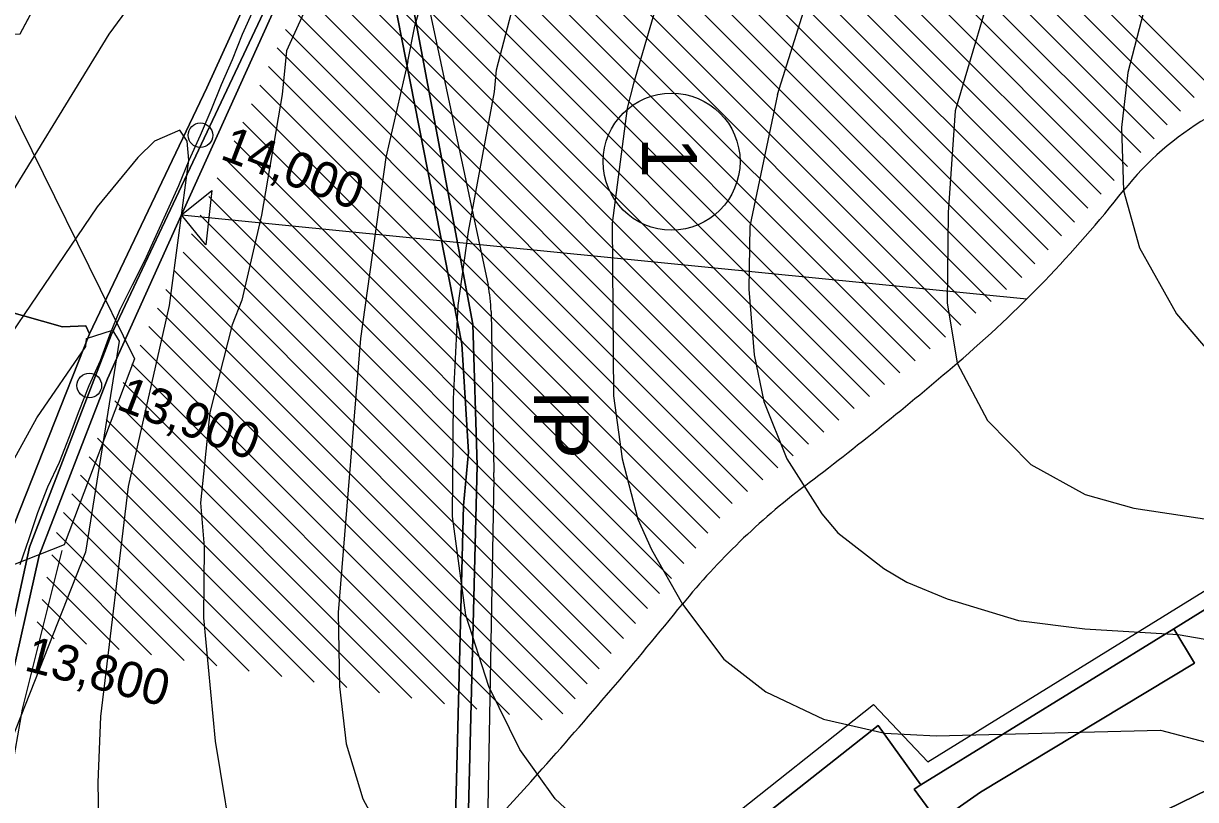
# Model space of a CAD drawing. Extents: x -510989 to -501240, y -1184665 to -1176089.
# Drawn here: x -510063.8 to -509635.8, y -1177379.3 to -1177096.1 of the extents above; entities that cross this region are included whole.
import ezdxf

# ---------------------------------------------------------------- set-up
doc = ezdxf.new("R2010")
doc.units = 0
for name, color, linetype in [('lesni_pozemek', 7, 'Continuous'), ('NAVRH_interakcni_prvky', 7, 'Continuous'), ('NAVRH_revitalizace_toku', 7, 'Continuous'), ('NAVRH_rozvodnice', 7, 'Continuous'), ('orna_puda', 7, 'Continuous'), ('ostatni_plocha_x_neplodna_puda', 7, 'Continuous'), ('ostatni_plocha_x_ostatni_komunikace', 7, 'Continuous'), ('popis', 7, 'Continuous'), ('STAV_erozne_ohrozene_plochy', 7, 'Continuous'), ('STAV_odtokove_linie', 7, 'Continuous'), ('STAV_systematicke_odvodneni', 7, 'Continuous'), ('trasovani_toku', 7, 'Continuous'), ('trvaly_travni_porost', 7, 'Continuous'), ('vrstevnice_01', 7, 'Continuous'), ('vrstevnice_02', 7, 'Continuous')]:
    doc.layers.add(name, color=color, linetype=linetype)

msp = doc.modelspace()

# ---------------------------------------------------------------- linework, layer by layer
at = {"layer": 'lesni_pozemek'}
for points in [[(-510078.81, -1177198.53), (-510049.52, -1177206.8), (-510040.97, -1177206.36), (-510039.68, -1177209.36), (-510069.13, -1177283.78)], [(-509835.36, -1177418.23), (-509751.69, -1177352.23), (-509736.13, -1177373.95), (-509738.62, -1177375.49), (-509729.77, -1177387.4), (-509714.36, -1177376.56), (-509636.26, -1177329.52), (-509643.81, -1177316.99), (-509620.94, -1177302.87), (-509557.52, -1177262.12), (-509481.99, -1177220.36), (-509444.93, -1177206.61), (-509421.79, -1177198.03), (-509444.38, -1177271.72), (-509460.03, -1177273.07), (-509468.36, -1177274.88), (-509510.92, -1177288.49), (-509501.58, -1177304.5), (-509572.95, -1177345.3), (-509588.68, -1177354.29), (-509631, -1177375.54), (-509666.85, -1177393)]]:
    msp.add_lwpolyline(points, dxfattribs=at)
at = {"layer": 'NAVRH_interakcni_prvky'}
for p, q in [((-509925.95, -1177042.33), (-509894.13, -1177191.59)), ((-509893.03, -1177201.14), (-509892, -1177259.94)), ((-509892, -1177261.75), (-509895.38, -1177444.26))]:
    msp.add_line(p, q, dxfattribs=at)
for centre, start, end in [((-509943.03, -1177202.01), 1.0049, 12.0373), ((-509942, -1177260.82), 358.939, 1.0049)]:
    msp.add_arc(centre, 50, start, end, dxfattribs=at)
at = {"layer": 'NAVRH_revitalizace_toku'}
msp.add_lwpolyline([(-510059.86, -1177739.28), (-510064.11, -1177717.17), (-510112.6, -1177601.48), (-510116.86, -1177569.15), (-510116, -1177448.36), (-510079.43, -1177415.19), (-510070.07, -1177380.31), (-510064.11, -1177346.29), (-510049.65, -1177288.44)], dxfattribs=at)
at = {"layer": 'NAVRH_rozvodnice'}
for centre, radius, start, end in [((-509576.54, -1177224.76), 109.13, 99.1043, 141.6205), ((-510015.79, -1176876.87), 451.2, 310.492, 321.6205), ((-510530.49, -1176274.06), 1243.84, 307.18626, 310.49201), ((-509621.75, -1177471.88), 259.68, 127.1863, 140.8695), ((-511195.52, -1176191.52), 1769.13, 318.23054, 320.86946), ((-510726.34, -1176610.57), 1140.06, 312.13471, 318.23054)]:
    msp.add_arc(centre, radius, start, end, dxfattribs=at)
at = {"layer": 'orna_puda'}
for points in [[(-509903.04, -1177450.59), (-509898.13, -1177257.43), (-509899.68, -1177205.75), (-509931, -1177039.68), (-509913.25, -1177020.79), (-509860.8, -1177015.1), (-509800.88, -1177007.84), (-509801.51, -1177017.43), (-509797.62, -1177017.43), (-509796.67, -1177001.1), (-509798.86, -1176995.29), (-509710.87, -1176980.6), (-509632.88, -1176965.1)], [(-510071.74, -1177384.51), (-510072, -1177373.55), (-510069.84, -1177344.42), (-510069.64, -1177341.76), (-510058.1, -1177290.28), (-510033.05, -1177225.78), (-510005.07, -1177163.76), (-509970.05, -1177086.08), (-509958.17, -1177067.6), (-509951.38, -1177059.39), (-509943.37, -1177064.1), (-509936.63, -1177046.06), (-509903.75, -1177213.03), (-509901.23, -1177252.51), (-509903.08, -1177271.99), (-509906.47, -1177405.26)], [(-509620.94, -1177302.87), (-509643.81, -1177316.99), (-509736.13, -1177373.95), (-509751.69, -1177352.23), (-509835.36, -1177418.23)]]:
    msp.add_lwpolyline(points, dxfattribs=at)
msp.add_lwpolyline([(-509989.85, -1177055.25), (-509972.01, -1177057.31), (-509968.41, -1177058.61), (-509977.72, -1177077.6), (-509996.86, -1177119.51), (-510039.68, -1177209.36), (-510040.97, -1177206.36), (-510049.52, -1177206.8), (-510078.81, -1177198.53), (-510084.44, -1177198.43), (-510082.53, -1177182.28), (-510111.76, -1177171.89), (-510089.28, -1177099.99), (-510065, -1177099.88), (-510048.71, -1177069.18), (-510033.84, -1177052.2), (-510015.57, -1177058.38), (-510009.93, -1177065.89), (-510004.43, -1177069.86), (-509998.12, -1177065.4)], close=True, dxfattribs=at)
at = {"layer": 'ostatni_plocha_x_neplodna_puda'}
msp.add_lwpolyline([(-509636.26, -1177329.52), (-509714.36, -1177376.56), (-509729.77, -1177387.4), (-509738.62, -1177375.49), (-509736.13, -1177373.95), (-509643.81, -1177316.99)], close=True, dxfattribs=at)
at = {"layer": 'ostatni_plocha_x_ostatni_komunikace'}
for points in [[(-509906.47, -1177405.26), (-509903.08, -1177271.99), (-509901.23, -1177252.51), (-509903.75, -1177213.03), (-509936.63, -1177046.06), (-509943.1, -1177048.97), (-509951.38, -1177059.39), (-509948.16, -1177048.06), (-509932.81, -1177035.37), (-509934.35, -1177033.92), (-509925.89, -1177024.91), (-509924.6, -1177026.12), (-509920.33, -1177021.56), (-509909.63, -1177010.16), (-509896.61, -1176996.28), (-509887.05, -1176992.91), (-509900.41, -1177007.12), (-509913.25, -1177020.79), (-509931, -1177039.68), (-509899.68, -1177205.75), (-509898.13, -1177257.43), (-509903.04, -1177450.59)], [(-510125.71, -1177419.39), (-510083.15, -1177353.98), (-510070.28, -1177289.5), (-510069.13, -1177283.78), (-510039.68, -1177209.36), (-509996.86, -1177119.51), (-509977.72, -1177077.6), (-509968.41, -1177058.61), (-509964.5, -1177060.02), (-509957.41, -1177059.6), (-509961.74, -1177064.23), (-509971.06, -1177081.16), (-510031.76, -1177209.78), (-510061.6, -1177287.12), (-510073.88, -1177343.31), (-510082.36, -1177368.53), (-510128.78, -1177432.41)], [(-510128.78, -1177432.41), (-510082.36, -1177368.53), (-510073.88, -1177343.31), (-510061.6, -1177287.12), (-510031.76, -1177209.78), (-509971.06, -1177081.16), (-509961.74, -1177064.23), (-509957.41, -1177059.6), (-509951.38, -1177059.39), (-509958.17, -1177067.6), (-509970.05, -1177086.08), (-510005.07, -1177163.76), (-510033.05, -1177225.78), (-510058.1, -1177290.28), (-510069.64, -1177341.76), (-510069.84, -1177344.42), (-510079.88, -1177369.48), (-510123.01, -1177433.04)]]:
    msp.add_lwpolyline(points, dxfattribs=at)
at = {"layer": 'popis'}
msp.add_lwpolyline([(-510065, -1177099.88), (-510056.86, -1177084.53)], dxfattribs=at)
at = {"layer": 'STAV_erozne_ohrozene_plochy'}
for p, q in [((-509843.94, -1176994.67), (-509675.15, -1177163.46)), ((-509833.14, -1176995.57), (-509670.32, -1177158.39)), ((-509858.98, -1176999.43), (-509684.81, -1177173.6)), ((-509851.46, -1176997.05), (-509679.98, -1177168.53)), ((-509874.02, -1177004.19), (-509694.47, -1177183.74)), ((-509866.5, -1177001.81), (-509689.64, -1177178.67)), ((-509816.65, -1177002.16), (-509665.48, -1177153.33)), ((-509889.06, -1177008.95), (-509704.86, -1177193.14)), ((-509881.54, -1177006.57), (-509699.3, -1177188.81)), ((-509895.94, -1177011.96), (-509710.42, -1177197.48)), ((-509796.64, -1177012.27), (-509660.65, -1177148.26)), ((-509900.38, -1177017.43), (-509715.99, -1177201.82)), ((-509904.81, -1177022.89), (-509721.55, -1177206.16)), ((-509773.6, -1177025.41), (-509655.82, -1177143.19)), ((-509909.25, -1177028.36), (-509727.11, -1177210.49)), ((-509913.68, -1177033.82), (-509732.67, -1177214.83)), ((-509918.11, -1177039.29), (-509738.23, -1177219.17)), ((-509750.57, -1177038.54), (-509650.99, -1177138.12)), ((-509922.55, -1177044.76), (-509743.79, -1177223.51)), ((-509926.98, -1177050.22), (-509749.36, -1177227.85)), ((-509727.53, -1177051.68), (-509646.16, -1177133.05)), ((-509931.41, -1177055.69), (-509754.92, -1177232.18)), ((-509935.85, -1177061.15), (-509760.48, -1177236.52)), ((-509704.49, -1177064.82), (-509641.28, -1177128.03)), ((-509940.28, -1177066.62), (-509766.04, -1177240.86)), ((-509954.11, -1177072.59), (-509777.16, -1177249.54)), ((-509945.94, -1177070.86), (-509771.6, -1177245.2)), ((-509958.72, -1177077.88), (-509782.72, -1177253.87)), ((-509681.46, -1177077.95), (-509636.28, -1177123.13)), ((-509961.84, -1177084.66), (-509788.29, -1177258.21)), ((-509964.96, -1177091.44), (-509793.85, -1177262.55)), ((-509658.42, -1177091.09), (-509631.28, -1177118.24)), ((-509968.08, -1177098.22), (-509799.41, -1177266.89)), ((-509971.2, -1177105), (-509804.97, -1177271.23)), ((-509974.32, -1177111.78), (-509809.47, -1177276.63)), ((-509977.44, -1177118.56), (-509813.88, -1177282.11)), ((-509980.56, -1177125.34), (-509818.29, -1177287.6)), ((-509983.67, -1177132.12), (-509822.7, -1177293.09)), ((-509986.79, -1177138.9), (-509827.11, -1177298.58)), ((-509989.91, -1177145.68), (-509831.52, -1177304.07)), ((-509993.03, -1177152.46), (-509835.93, -1177309.56)), ((-509996.15, -1177159.24), (-509840.34, -1177315.05)), ((-509999.27, -1177166.02), (-509844.75, -1177320.54)), ((-510002.39, -1177172.8), (-509849.16, -1177326.03)), ((-510005.51, -1177179.58), (-509853.57, -1177331.52)), ((-510008.63, -1177186.36), (-509857.98, -1177337.01)), ((-510011.75, -1177193.14), (-509862.39, -1177342.5)), ((-510014.87, -1177199.92), (-509866.8, -1177347.99)), ((-510017.99, -1177206.7), (-509874.43, -1177350.25)), ((-510021.11, -1177213.48), (-509886.31, -1177348.28)), ((-510024.23, -1177220.26), (-509898.19, -1177346.3)), ((-510027.35, -1177227.04), (-509910.07, -1177344.32)), ((-510030.47, -1177233.82), (-509921.95, -1177342.34)), ((-510033.58, -1177240.6), (-509933.83, -1177340.36)), ((-510036.7, -1177247.38), (-509945.7, -1177338.38)), ((-510039.82, -1177254.16), (-509957.58, -1177336.4)), ((-510042.94, -1177260.94), (-509969.46, -1177334.42)), ((-510046.06, -1177267.72), (-509981.34, -1177332.44)), ((-510049.18, -1177274.5), (-509993.22, -1177330.47)), ((-510051.72, -1177281.86), (-510005.1, -1177328.49)), ((-510053.48, -1177290.01), (-510016.98, -1177326.51)), ((-510055.23, -1177298.15), (-510028.85, -1177324.53)), ((-510056.99, -1177306.29), (-510040.73, -1177322.55)), ((-510058.75, -1177314.43), (-510052.61, -1177320.57))]:
    msp.add_line(p, q, dxfattribs=at)
at = {"layer": 'STAV_odtokove_linie'}
msp.add_line((-510006.03, -1177165.9), (-509697.43, -1177196.59), dxfattribs=at)
msp.add_lwpolyline([(-509997.14, -1177176.89), (-510006.03, -1177165.9), (-509995.04, -1177157)], close=True, dxfattribs=at)
msp.add_circle((-509827.14, -1177146.47), 25, dxfattribs=at)
at = {"layer": 'STAV_systematicke_odvodneni'}
for p, q in [((-510082.63, -1177098.13), (-510023.29, -1177218.45)), ((-510023.29, -1177218.45), (-510048.95, -1177286.36)), ((-509733.58, -1177365.51), (-509558.79, -1177257.49)), ((-510048.95, -1177286.36), (-510091.18, -1177302.94)), ((-509842.09, -1177414.7), (-509753.36, -1177344.65)), ((-509753.36, -1177344.65), (-509733.58, -1177365.51))]:
    msp.add_line(p, q, dxfattribs=at)
at = {"layer": 'trasovani_toku'}
for p, q in [((-509983.84, -1177099.93), (-509979.69, -1177090.83)), ((-509987.44, -1177109.26), (-509983.84, -1177099.93)), ((-509991.53, -1177118.38), (-509987.44, -1177109.26)), ((-509995.22, -1177127.67), (-509991.53, -1177118.38)), ((-509999.17, -1177136.86), (-509995.22, -1177127.67)), ((-510003.29, -1177145.97), (-509999.17, -1177136.86)), ((-510007.06, -1177155.24), (-510003.29, -1177145.97)), ((-510011.18, -1177164.35), (-510007.06, -1177155.24)), ((-510015.38, -1177173.42), (-510011.18, -1177164.35)), ((-510019.46, -1177182.55), (-510015.38, -1177173.42)), ((-510024.02, -1177191.45), (-510019.46, -1177182.55)), ((-510028.5, -1177200.39), (-510024.02, -1177191.45)), ((-510032.24, -1177209.67), (-510028.5, -1177200.39)), ((-510035.69, -1177219.05), (-510032.24, -1177209.67)), ((-510039.74, -1177228.19), (-510035.69, -1177219.05)), ((-510043.5, -1177237.46), (-510039.74, -1177228.19)), ((-510047.01, -1177246.83), (-510043.5, -1177237.46)), ((-510050.67, -1177256.13), (-510047.01, -1177246.83)), ((-510054.89, -1177265.2), (-510050.67, -1177256.13)), ((-510058.49, -1177274.53), (-510054.89, -1177265.2)), ((-510061.71, -1177284), (-510058.49, -1177274.53)), ((-510064.93, -1177293.46), (-510061.71, -1177284))]:
    msp.add_line(p, q, dxfattribs=at)
for centre in [(-509999.17, -1177136.86), (-510039.74, -1177228.19)]:
    msp.add_circle(centre, 4.5, dxfattribs=at)
at = {"layer": 'trvaly_travni_porost'}
msp.add_lwpolyline([(-509572.95, -1177345.3), (-509561.97, -1177406.86), (-509546.91, -1177453.53), (-509589.76, -1177453.23), (-509611.17, -1177445.97), (-509633.68, -1177445.21), (-509643.12, -1177442.55), (-509661.92, -1177399.66), (-509662.19, -1177399.04), (-509666.85, -1177393), (-509631, -1177375.54), (-509588.68, -1177354.29)], close=True, dxfattribs=at)
at = {"layer": 'vrstevnice_01'}
for points in [[(-509788.5, -1177122), (-509773.41, -1177074), (-509759, -1177037), (-509742.5, -1177003), (-509727.91, -1176975), (-509703.81, -1176940), (-509683.19, -1176916), (-509668.09, -1176901), (-509640.31, -1176877), (-509614.59, -1176858)], [(-509508, -1176911), (-509533.19, -1176928), (-509557.41, -1176948), (-509598, -1176993), (-509618.41, -1177022), (-509650.09, -1177080), (-509654.81, -1177092), (-509660.5, -1177114), (-509662.81, -1177134)], [(-509891.09, -1177113), (-509871.41, -1177038), (-509849.59, -1176984), (-509840.69, -1176966), (-509825.41, -1176943), (-509808.81, -1176924)], [(-510032.5, -1177100), (-510023, -1177087), (-510001.59, -1177063), (-509986.69, -1177050), (-509954.41, -1177027), (-509931.41, -1177006), (-509922.91, -1177002), (-509920.41, -1177001), (-509916, -1177003), (-509914.91, -1177012), (-509948.69, -1177064), (-509967.69, -1177106)], [(-510225.31, -1177380), (-510201.91, -1177343), (-510185.59, -1177319), (-510122.5, -1177241), (-510076.81, -1177172), (-510032.5, -1177100)], [(-509967.69, -1177106), (-509969.31, -1177122), (-509976.81, -1177166), (-509984, -1177197), (-509987.59, -1177206), (-509995.69, -1177238), (-509999.09, -1177271), (-509997.81, -1177287), (-509998.09, -1177313), (-509993.81, -1177358), (-509986.41, -1177403)], [(-509858.91, -1177389), (-509869.59, -1177379), (-509882.5, -1177361), (-509893.91, -1177338), (-509902.31, -1177312), (-509907.19, -1177276), (-509906.81, -1177233), (-509905, -1177199), (-509901.31, -1177172), (-509891.81, -1177121), (-509891.09, -1177113)], [(-509788.5, -1177122), (-509798.59, -1177170), (-509798.91, -1177193), (-509797, -1177217), (-509793.41, -1177234), (-509785.09, -1177255), (-509772.31, -1177275), (-509766.41, -1177282), (-509749.69, -1177295), (-509741.19, -1177300), (-509726.5, -1177306), (-509700.5, -1177314), (-509676.31, -1177317), (-509642.19, -1177319), (-509619.69, -1177323), (-509601.41, -1177333), (-509590.19, -1177344), (-509584.59, -1177357), (-509577.81, -1177388)], [(-509662.81, -1177134), (-509662.09, -1177157), (-509656.31, -1177178), (-509642.81, -1177202), (-509630.81, -1177216), (-509616.09, -1177230), (-509595.81, -1177243), (-509555.91, -1177261), (-509541, -1177273), (-509528.5, -1177291), (-509511.19, -1177327), (-509492.5, -1177359), (-509468.69, -1177390)], [(-510146.31, -1177384), (-510126.09, -1177370), (-510119, -1177363), (-510108.81, -1177344), (-510077.19, -1177273), (-510058.91, -1177240), (-510041, -1177214), (-510040.81, -1177211), (-510031.31, -1177208), (-510028.81, -1177212), (-510041.19, -1177289), (-510081.91, -1177392)]]:
    msp.add_lwpolyline(points, dxfattribs=at)
at = {"layer": 'vrstevnice_02'}
for points in [[(-509693.19, -1176858), (-509754.81, -1176934), (-509768.91, -1176953), (-509792.91, -1176991), (-509799.31, -1177003), (-509816.09, -1177039), (-509817.31, -1177044), (-509824.31, -1177061), (-509841, -1177118)], [(-509923.41, -1177110), (-509920.91, -1177097), (-509911.19, -1177063), (-509902.5, -1177038), (-509882.91, -1176995), (-509865, -1176961), (-509858.31, -1176946), (-509858, -1176940), (-509861.69, -1176936), (-509870.5, -1176935), (-509882.19, -1176938), (-509903.09, -1176947), (-510014.69, -1177017), (-510028.59, -1177028), (-510045.69, -1177045), (-510058.19, -1177059), (-510073.81, -1177084), (-510079.81, -1177096)], [(-509631.91, -1176947), (-509643.5, -1176960), (-509658.91, -1176980), (-509681.31, -1177018), (-509682.5, -1177022), (-509687.5, -1177030), (-509689.5, -1177035), (-509695.19, -1177044), (-509702.31, -1177062), (-509712.69, -1177091), (-509723.59, -1177128)], [(-509923.41, -1177110), (-509931.5, -1177145), (-509940.69, -1177211), (-509948.91, -1177311), (-509948.41, -1177338), (-509946, -1177359), (-509939.81, -1177379), (-509928.59, -1177400)], [(-509841, -1177118), (-509843.31, -1177127), (-509848.81, -1177169), (-509848.31, -1177232), (-509845.19, -1177255), (-509839.5, -1177277), (-509834.5, -1177288), (-509823.19, -1177308), (-509808, -1177328), (-509792.69, -1177340), (-509771.69, -1177350), (-509749.31, -1177355), (-509730.59, -1177356), (-509648.59, -1177354), (-509629.69, -1177359), (-509624.5, -1177363), (-509616.41, -1177374), (-509612.91, -1177383)], [(-509723.59, -1177128), (-509726.19, -1177165), (-509726.5, -1177198), (-509722.81, -1177220), (-509711.81, -1177241), (-509695.91, -1177257), (-509676.19, -1177268), (-509658.31, -1177273), (-509611.59, -1177280), (-509598.19, -1177283), (-509574.91, -1177294), (-509563.81, -1177304), (-509558.81, -1177311), (-509542.81, -1177357), (-509529.81, -1177382)], [(-510035.81, -1177415), (-510036.5, -1177373), (-510035.59, -1177349), (-510025.41, -1177265), (-510010.41, -1177199), (-510003.41, -1177146), (-510004, -1177139), (-510006.69, -1177135), (-510015.91, -1177139), (-510022, -1177145), (-510036.91, -1177163), (-510092.59, -1177245), (-510132.69, -1177309)]]:
    msp.add_lwpolyline(points, dxfattribs=at)

# ---------------------------------------------------------------- texts
at = {"layer": 'NAVRH_interakcni_prvky'}
msp.add_text('IP', height=20, rotation=270, dxfattribs=at).set_placement((-509877.38, -1177229.65))
at = {"layer": 'STAV_odtokove_linie'}
msp.add_text('1', height=20, rotation=270, dxfattribs=at).set_placement((-509837.88, -1177137.55))
at = {"layer": 'trasovani_toku'}
for s, rotation, p in [('14,000', 338.9991, (-509992.42, -1177145.28)), ('13,900', 338.9544, (-510030.33, -1177236.58)), ('13,800', 345.3732, (-510063.93, -1177332.01))]:
    msp.add_text(s, height=13, rotation=rotation, dxfattribs=at).set_placement(p)

doc.saveas('drawing.dxf')
